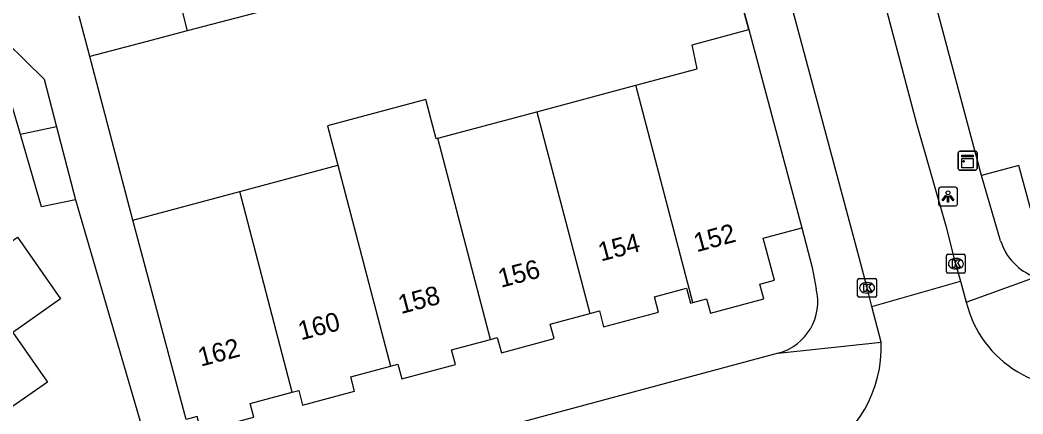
# Model space of a CAD drawing. Extents: x 162542 to 163144, y 380786 to 381511.
# Drawn here: x 162744.9 to 162798.2, y 380845 to 380865.9 of the extents above; entities that cross this region are included whole.
import ezdxf

# ---------------------------------------------------------------- set-up
doc = ezdxf.new("R2010")
doc.units = 0
for name, color, linetype in [('IMGEO_Kast', 7, 'Continuous'), ('IMGEO_Kolk', 7, 'Continuous'), ('IMGEO_Lichtpunt', 7, 'Continuous'), ('IMGEO_Muur', 7, 'Continuous'), ('IMGEO_Pand', 7, 'Continuous'), ('IMGEO_Pand_nummerreeks', 7, 'Continuous'), ('IMGEO_Rijbaan_lokaal_open', 7, 'Continuous'), ('IMGEO_Voetpad_open', 7, 'Continuous')]:
    doc.layers.add(name, color=color, linetype=linetype)

msp = doc.modelspace()

# ---------------------------------------------------------------- linework, layer by layer
at = {"layer": 'IMGEO_Kast'}
for p, q in [((162794.77, 380858.047), (162794.77, 380858.888)), ((162794.77, 380858.888), (162794.77, 380858.047)), ((162794.845, 380858.972), (162795.686, 380858.972)), ((162795.686, 380858.972), (162794.845, 380858.972)), ((162795.77, 380858.897), (162795.77, 380858.056)), ((162795.77, 380858.056), (162795.77, 380858.897)), ((162795.695, 380857.972), (162794.854, 380857.972)), ((162794.854, 380857.972), (162795.695, 380857.972))]:
    msp.add_line(p, q, dxfattribs=at)
for points in [[(162794.965, 380858.762), (162795.565, 380858.762), (162795.565, 380858.677), (162794.965, 380858.677), (162794.965, 380858.762)], [(162794.965, 380858.587), (162795.565, 380858.587), (162795.565, 380858.098), (162794.965, 380858.098), (162794.965, 380858.587)]]:
    msp.add_lwpolyline(points, dxfattribs=at)
msp.add_circle((162795.049, 380858.436), 0.0377, dxfattribs=at)
for centre, start, end in [((162794.848, 380858.894), 92.4484, 184.2845), ((162794.848, 380858.894), 92.4484, 184.2845), ((162795.692, 380858.894), 2.4484, 94.2845), ((162795.692, 380858.894), 2.4484, 94.2845), ((162794.848, 380858.05), 182.4484, 274.2845), ((162794.848, 380858.05), 182.4484, 274.2845), ((162795.692, 380858.05), 272.4484, 4.2845), ((162795.692, 380858.05), 272.4484, 4.2845)]:
    msp.add_arc(centre, 0.0779, start, end, dxfattribs=at)
at = {"layer": 'IMGEO_Kolk'}
for p, q in [((162794.218, 380853.498), (162795.07, 380853.498)), ((162794.143, 380852.572), (162794.143, 380853.424)), ((162794.631, 380853.278), (162794.656, 380853.278)), ((162795.144, 380853.424), (162795.144, 380852.572)), ((162795.07, 380852.498), (162794.218, 380852.498)), ((162794.654, 380852.718), (162794.629, 380852.718)), ((162789.423, 380851.291), (162789.423, 380852.143)), ((162789.498, 380852.217), (162790.35, 380852.217)), ((162789.911, 380851.997), (162789.936, 380851.997)), ((162790.424, 380852.143), (162790.424, 380851.291)), ((162789.934, 380851.437), (162789.909, 380851.437)), ((162790.35, 380851.217), (162789.498, 380851.217))]:
    msp.add_line(p, q, dxfattribs=at)
for points in [[(162794.218, 380853.498), (162795.07, 380853.498)], [(162794.143, 380852.572), (162794.143, 380853.424)], [(162794.464, 380853.198), (162794.587, 380853.198), (162794.587, 380853.047), (162794.717, 380853.198), (162794.881, 380853.198), (162794.735, 380853.047), (162794.888, 380852.798), (162794.736, 380852.798), (162794.651, 380852.962), (162794.587, 380852.895), (162794.587, 380852.798), (162794.464, 380852.798), (162794.464, 380853.198)], [(162795.144, 380853.424), (162795.144, 380852.572)], [(162795.07, 380852.498), (162794.218, 380852.498)], [(162789.423, 380851.291), (162789.423, 380852.143)], [(162789.498, 380852.217), (162790.35, 380852.217)], [(162789.744, 380851.917), (162789.867, 380851.917), (162789.867, 380851.766), (162789.997, 380851.917), (162790.161, 380851.917), (162790.015, 380851.766), (162790.168, 380851.517), (162790.016, 380851.517), (162789.931, 380851.681), (162789.867, 380851.614), (162789.867, 380851.517), (162789.744, 380851.517), (162789.744, 380851.917)], [(162790.424, 380852.143), (162790.424, 380851.291)], [(162790.35, 380851.217), (162789.498, 380851.217)]]:
    msp.add_lwpolyline(points, dxfattribs=at)
for centre, start, end in [((162794.22, 380853.422), 91.552, 178.448), ((162794.22, 380853.422), 91.552, 178.448), ((162795.068, 380853.422), 1.552, 88.448), ((162795.068, 380853.422), 1.552, 88.448), ((162794.22, 380852.574), 181.552, 268.448), ((162794.22, 380852.574), 181.552, 268.448), ((162795.068, 380852.574), 271.552, 358.448), ((162795.068, 380852.574), 271.552, 358.448), ((162789.5, 380852.141), 91.552, 178.448), ((162789.5, 380852.141), 91.552, 178.448), ((162790.348, 380852.141), 1.552, 88.448), ((162790.348, 380852.141), 1.552, 88.448), ((162789.5, 380851.293), 181.552, 268.448), ((162789.5, 380851.293), 181.552, 268.448), ((162790.348, 380851.293), 271.552, 358.448), ((162790.348, 380851.293), 271.552, 358.448)]:
    msp.add_arc(centre, 0.0765, start, end, dxfattribs=at)
for centre, major_axis, ratio, start_param, end_param in [((162794.63, 380852.998), (-0.387, 0.002), 0.722429, 4.712389, 7.853982), ((162794.655, 380852.998), (-0.39, 0.002), 0.717154, 1.570796, 4.712389), ((162789.91, 380851.717), (-0.387, 0.002), 0.722429, 4.712389, 7.853982), ((162789.935, 380851.717), (-0.39, 0.002), 0.717154, 1.570796, 4.712389)]:
    msp.add_ellipse(centre, major_axis=major_axis, ratio=ratio, start_param=start_param, end_param=end_param, dxfattribs=at)
at = {"layer": 'IMGEO_Lichtpunt'}
for p, q in [((162793.727, 380856.968), (162793.727, 380856.161)), ((162793.727, 380856.968), (162793.727, 380856.161)), ((162794.629, 380857.063), (162793.821, 380857.063)), ((162794.629, 380857.063), (162793.821, 380857.063)), ((162794.723, 380856.161), (162794.723, 380856.968)), ((162794.723, 380856.161), (162794.723, 380856.968)), ((162793.821, 380856.067), (162794.629, 380856.067)), ((162793.821, 380856.067), (162794.629, 380856.067))]:
    msp.add_line(p, q, dxfattribs=at)
for points in [[(162794.101, 380856.632), (162794.14, 380856.604), (162793.952, 380856.342), (162793.914, 380856.369), (162794.101, 380856.632)], [(162794.203, 380856.584), (162794.25, 380856.584), (162794.25, 380856.262), (162794.203, 380856.262), (162794.203, 380856.584)], [(162794.313, 380856.604), (162794.351, 380856.631), (162794.538, 380856.369), (162794.499, 380856.341), (162794.313, 380856.604)]]:
    msp.add_lwpolyline(points, dxfattribs=at)
msp.add_circle((162794.226, 380856.766), 0.0994, dxfattribs=at)
for centre, start, end in [((162793.821, 380856.968), 90, 180), ((162793.821, 380856.968), 90, 180), ((162794.629, 380856.968), 0, 90), ((162794.629, 380856.968), 0, 90), ((162793.821, 380856.161), 180, 270), ((162793.821, 380856.161), 180, 270), ((162794.629, 380856.161), 270, 0), ((162794.629, 380856.161), 270, 360)]:
    msp.add_arc(centre, 0.0946, start, end, dxfattribs=at)
at = {"layer": 'IMGEO_Muur'}
msp.add_lwpolyline([(162781.858, 380872.007), (162783.632, 380865.437)], dxfattribs=at)
at = {"layer": 'IMGEO_Pand'}
for points in [[(162796.013, 380857.688), (162793.21, 380868.165)], [(162753.228, 380867.511), (162753.478, 380866.562), (162753.793, 380865.366)], [(162758.991, 380866.722), (162757.661, 380866.375), (162753.793, 380865.366)], [(162744.922, 380859.861), (162744.413, 380861.611), (162741.654, 380864.033), (162743.175, 380865.738)], [(162743.175, 380865.738), (162746.194, 380862.808), (162746.849, 380860.262)], [(162748.616, 380864.015), (162748.053, 380866.147)], [(162753.793, 380865.366), (162751.587, 380864.79), (162748.616, 380864.015)], [(162777.634, 380862.487), (162780.886, 380863.36), (162780.619, 380864.628), (162783.632, 380865.437)], [(162783.632, 380865.437), (162786.459, 380854.909)], [(162772.369, 380861.074), (162777.634, 380862.487)], [(162780.666, 380850.939), (162777.634, 380862.487)], [(162767.107, 380859.661), (162767.026, 380859.639), (162766.466, 380861.722), (162761.247, 380860.319), (162761.794, 380858.235)], [(162767.107, 380859.661), (162772.369, 380861.074)], [(162772.369, 380861.074), (162775.184, 380850.354)], [(162746.849, 380860.262), (162744.922, 380859.861)], [(162747.846, 380856.388), (162746.04, 380856.021), (162744.922, 380859.861)], [(162746.849, 380860.262), (162747.846, 380856.388)], [(162769.913, 380848.975), (162767.107, 380859.661)], [(162756.578, 380856.835), (162761.794, 380858.235)], [(162761.794, 380858.235), (162764.598, 380847.555)], [(162802.853, 380857.017), (162802.282, 380856.864), (162802.488, 380856.094), (162799.737, 380855.357), (162799.516, 380856.183), (162798.607, 380855.94), (162797.997, 380858.219), (162796.013, 380857.688)], [(162750.896, 380855.31), (162756.578, 380856.835)], [(162759.377, 380846.176), (162756.578, 380856.835)], [(162754.53, 380844.094), (162754.321, 380844.875), (162753.74, 380844.719), (162752.443, 380849.548), (162750.896, 380855.31)], [(162780.666, 380850.939), (162781.391, 380851.134), (162781.596, 380850.371), (162784.429, 380851.132), (162784.221, 380851.906), (162785.005, 380852.116), (162784.404, 380854.357), (162786.459, 380854.909)], [(162740.977, 380852.215), (162741.216, 380851.924), (162744.766, 380854.413), (162747.062, 380851.138), (162744.516, 380849.353), (162746.37, 380846.708), (162743.923, 380845.003), (162743.437, 380845.656), (162742.173, 380844.783), (162742.609, 380844.052), (162740.202, 380842.416), (162739.796, 380843.159), (162735.975, 380840.471), (162735.075, 380840.407), (162735.558, 380841.174), (162735.21, 380841.596), (162734.639, 380841.219), (162733.002, 380843.527), (162733.534, 380844.014), (162733.355, 380844.255), (162732.525, 380844.17), (162732.839, 380844.928), (162732.396, 380845.553)], [(162775.184, 380850.354), (162775.696, 380850.491), (162775.924, 380849.642), (162778.845, 380850.426), (162778.626, 380851.243), (162780.324, 380851.699), (162780.537, 380850.904), (162780.666, 380850.939)], [(162769.913, 380848.975), (162770.271, 380849.071), (162770.487, 380848.27), (162773.288, 380849.022), (162773.081, 380849.789), (162775.184, 380850.354)], [(162764.598, 380847.555), (162764.987, 380847.66), (162765.197, 380846.878), (162768.049, 380847.644), (162767.841, 380848.418), (162769.913, 380848.975)], [(162759.377, 380846.176), (162759.716, 380846.267), (162759.926, 380845.484), (162762.687, 380846.225), (162762.482, 380846.987), (162764.598, 380847.555)], [(162754.53, 380844.094), (162757.338, 380844.848), (162757.142, 380845.576), (162759.377, 380846.176)]]:
    msp.add_lwpolyline(points, dxfattribs=at)
at = {"layer": 'IMGEO_Rijbaan_lokaal_open'}
for points in [[(162789.002, 380873.892), (162790.496, 380868.229), (162792.548, 380860.454), (162794.102, 380855.017), (162794.551, 380853.257), (162794.883, 380852.068)], [(162790.179, 380850.73), (162789.924, 380851.717), (162789.507, 380853.33), (162784.433, 380872.219), (162784.325, 380872.639)], [(162750.896, 380855.31), (162748.616, 380864.015)], [(162747.846, 380856.388), (162752.779, 380839.542)], [(162790.179, 380850.73), (162794.883, 380852.068)], [(162794.883, 380852.068), (162795.195, 380850.954)], [(162790.673, 380848.822), (162790.179, 380850.73)]]:
    msp.add_lwpolyline(points, dxfattribs=at)
for centre, radius, start, end in [((162800.966, 380852.357), 5.939, 193.6615, 284.8349), ((162784.034, 380848.578), 6.644, 298.2071, 2.1071)]:
    msp.add_arc(centre, radius, start, end, dxfattribs=at)
at = {"layer": 'IMGEO_Voetpad_open'}
for points in [[(162783.632, 380865.437), (162781.858, 380872.007)], [(162797.02, 380854.219), (162796.013, 380857.688)], [(162786.459, 380854.909), (162787.013, 380852.802), (162787.214, 380851.672)], [(162795.195, 380850.954), (162798.864, 380852.285)], [(162785.202, 380848.25), (162790.673, 380848.822)], [(162785.202, 380848.25), (162757.406, 380840.777), (162755.548, 380840.281)]]:
    msp.add_lwpolyline(points, dxfattribs=at)
for centre, radius, start, end in [((162799.915, 380855.133), 3.036, 197.5271, 249.7436), ((162784.477, 380850.979), 2.824, 284.8819, 14.2104)]:
    msp.add_arc(centre, radius, start, end, dxfattribs=at)

# ---------------------------------------------------------------- texts
at = {"layer": 'IMGEO_Pand_nummerreeks'}
for s, rotation, p in [('152', 15.177, (162780.867, 380853.604)), ('154', 14.7117, (162775.781, 380853.112)), ('156', 14.7117, (162770.464, 380851.716)), ('158', 14.7136, (162765.151, 380850.321)), ('160', 14.7117, (162759.835, 380848.925)), ('162', 14.7117, (162754.512, 380847.527))]:
    msp.add_text(s, height=1, rotation=rotation, dxfattribs=at).set_placement(p)

doc.saveas('drawing.dxf')
